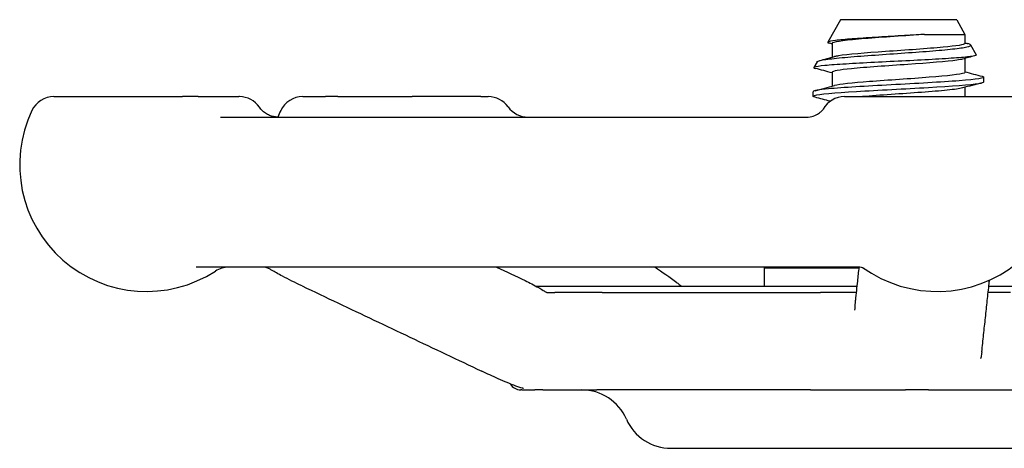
# Model space of a CAD drawing. Header units: inches. Extents: x 36 to 1719, y -84 to 1122.
# Tile 412 of 558: x 1422.35 to 1424.87, y 383.52 to 384.62. Entities that reach past the tile are written whole.
import ezdxf

# ---------------------------------------------------------------- set-up
doc = ezdxf.new("R2010")
doc.units = ezdxf.units.IN
doc.header["$LTSCALE"] = 48
doc.header["$MEASUREMENT"] = 0
doc.layers.add('Visible (ANSI)', color=7, linetype='Continuous', lineweight=30)

msp = doc.modelspace()

# ---------------------------------------------------------------- linework, layer by layer
at = {"layer": 'Visible (ANSI)'}
for p, q in [((1424.44995, 384.62289), (1424.41786, 384.56487)), ((1424.74829, 384.62289), (1424.44995, 384.62289)), ((1424.74829, 384.62289), (1424.76912, 384.58522)), ((1424.66547, 384.58522), (1424.76912, 384.58522)), ((1424.76912, 384.58522), (1424.76912, 384.56196)), ((1424.42912, 384.56196), (1424.42912, 384.52643)), ((1424.78413, 384.55807), (1424.79831, 384.53243)), ((1424.76912, 384.52335), (1424.76912, 384.48782)), ((1424.39019, 384.51482), (1424.382, 384.5)), ((1424.42912, 384.48782), (1424.42912, 384.45229)), ((1424.81787, 384.46335), (1424.81787, 384.47521)), ((1424.76912, 384.44921), (1424.76912, 384.42539)), ((1422.43313, 384.42539), (1422.7628, 384.42539)), ((1422.8034, 384.42539), (1422.7628, 384.42539)), ((1422.8034, 384.42539), (1422.9069, 384.42539)), ((1422.90865, 384.42539), (1422.9069, 384.42539)), ((1423.07121, 384.42539), (1423.12926, 384.42539)), ((1423.16112, 384.42539), (1423.12926, 384.42539)), ((1423.16112, 384.42539), (1423.35174, 384.42539)), ((1423.5281, 384.42539), (1423.35174, 384.42539)), ((1423.5281, 384.42539), (1423.54704, 384.42539)), ((1424.38037, 384.42628), (1424.38037, 384.43814)), ((1424.46062, 384.42539), (1424.46054, 384.42539)), ((1424.46062, 384.42539), (1424.93495, 384.42539)), ((1422.8602, 384.37289), (1424.3629, 384.37289)), ((1424.49287, 383.98789), (1422.79822, 383.98789)), ((1424.25537, 383.98639), (1424.4982, 383.98639)), ((1424.25537, 383.93852), (1424.25537, 383.98639)), ((1424.27428, 383.98639), (1424.27715, 383.98789)), ((1424.49303, 383.93852), (1423.67049, 383.93852)), ((1423.83906, 383.92289), (1423.71776, 383.92289)), ((1423.83906, 383.92289), (1424.39861, 383.92289)), ((1423.83906, 383.92289), (1424.39861, 383.92289)), ((1424.49137, 383.92289), (1424.39861, 383.92289)), ((1424.88622, 383.92289), (1424.82904, 383.92289)), ((1425.53662, 383.93852), (1424.83072, 383.93852)), ((1423.63338, 383.67289), (1423.63037, 383.67289)), ((1423.63338, 383.67289), (1423.66637, 383.67289)), ((1423.68716, 383.67289), (1423.66637, 383.67289)), ((1423.68716, 383.67289), (1423.8251, 383.67289)), ((1424.37325, 383.67289), (1423.8251, 383.67289)), ((1424.37325, 383.67289), (1424.61698, 383.67289)), ((1424.67562, 383.67289), (1424.61698, 383.67289)), ((1424.67562, 383.67289), (1424.91398, 383.67289)), ((1424.0158, 383.52289), (1425.18242, 383.52289))]:
    msp.add_line(p, q, dxfattribs=at)
for centre, radius, start, end in [((1422.43313, 384.36289), 0.0625, 90, 154.62307), ((1422.90865, 384.36289), 0.0625, 34.46729, 90), ((1423.07121, 384.36289), 0.0625, 90, 154.62307), ((1423.54704, 384.36289), 0.0625, 35.45054, 90), ((1424.46055, 384.36289), 0.0625, 90, 151.08084), ((1423.64887, 384.43539), 0.0625, 215.45054, 270), ((1422.6703, 384.25039), 0.325, 154.62307, 302.99589), ((1423.30838, 384.25039), 0.325, 154.62307, 157.8564), ((1424.69778, 384.25039), 0.325, 234.08441, 309.50864), ((1422.88132, 383.92539), 0.0625, 90, 122.99589), ((1423.63037, 383.70414), 0.03125, 210.66159, 270), ((1423.78662, 383.54789), 0.125, 23.57818, 90), ((1424.01575, 383.64789), 0.125, 203.57818, 270)]:
    msp.add_arc(centre, radius, start, end, dxfattribs=at)
for points, knots in [([(1424.66547, 384.58522), (1424.6469, 384.58398), (1424.62692, 384.58275), (1424.584, 384.58017), (1424.56137, 384.57884), (1424.51815, 384.57615), (1424.49801, 384.57482), (1424.46293, 384.57213), (1424.44841, 384.57079), (1424.42703, 384.5681), (1424.42048, 384.56677), (1424.41688, 384.56439), (1424.41806, 384.56337), (1424.42191, 384.56234)], [-4.2480515, -4.2480515, -4.2480515, -4.2480515, -4.0909216, -4.0909216, -3.9177275, -3.9177275, -3.7423694, -3.7423694, -3.5648477, -3.5648477, -3.385163, -3.385163, -3.2453713, -3.2453713, -3.2453713, -3.2453713]), ([(1424.66547, 384.58522), (1424.61671, 384.58155), (1424.55824, 384.57787), (1424.51265, 384.57419), (1424.46705, 384.57052), (1424.43544, 384.56684), (1424.43001, 384.56317), (1424.42942, 384.56276), (1424.42914, 384.56236), (1424.42917, 384.56196)], [13.736211, 13.736211, 13.736211, 13.736211, 14.6708098, 14.6708098, 14.6708098, 15.6053465, 15.6053465, 15.6053465, 15.7079633, 15.7079633, 15.7079633, 15.7079633]), ([(1424.39019, 384.51482), (1424.39031, 384.51503), (1424.39049, 384.51524), (1424.39297, 384.51723), (1424.4004, 384.51901), (1424.4248, 384.52259), (1424.44141, 384.52437), (1424.48157, 384.52796), (1424.50463, 384.52974), (1424.55411, 384.53333), (1424.58001, 384.53511), (1424.63119, 384.53869), (1424.65599, 384.54047), (1424.70122, 384.54406), (1424.72127, 384.54584), (1424.754, 384.54943), (1424.76646, 384.55121), (1424.7822, 384.5548), (1424.78546, 384.55657), (1424.78305, 384.5594), (1424.78067, 384.56041), (1424.77684, 384.56144)], [-2.471323, -2.471323, -2.471323, -2.471323, -2.4471425, -2.4471425, -2.2417348, -2.2417348, -2.0391858, -2.0391858, -1.8394961, -1.8394961, -1.6426663, -1.6426663, -1.4486971, -1.4486971, -1.2575891, -1.2575891, -1.0693429, -1.0693429, -0.8839593, -0.8839593, -0.7797575, -0.7797575, -0.7797575, -0.7797575]), ([(1424.76907, 384.56196), (1424.76884, 384.55868), (1424.74843, 384.55541), (1424.71354, 384.55213), (1424.67437, 384.54846), (1424.61791, 384.54478), (1424.56596, 384.5411), (1424.51402, 384.53743), (1424.46786, 384.53375), (1424.44531, 384.53008), (1424.44102, 384.52938), (1424.4376, 384.52868), (1424.43506, 384.52798)], [12.5663706, 12.5663706, 12.5663706, 12.5663706, 13.3988567, 13.3988567, 13.3988567, 14.3334779, 14.3334779, 14.3334779, 15.268037, 15.268037, 15.268037, 15.445753, 15.445753, 15.445753, 15.445753]), ([(1424.79831, 384.53243), (1424.7989, 384.53136), (1424.79627, 384.5303), (1424.78317, 384.52788), (1424.77095, 384.52655), (1424.738, 384.52386), (1424.71749, 384.52253), (1424.67075, 384.51984), (1424.6449, 384.51851), (1424.59116, 384.51582), (1424.56378, 384.51448), (1424.51107, 384.51179), (1424.48628, 384.51046), (1424.44262, 384.50777), (1424.42425, 384.50644), (1424.39647, 384.50375), (1424.38743, 384.50242), (1424.38083, 384.5), (1424.38141, 384.49894), (1424.38544, 384.49788)], [-1.8294571, -1.8294571, -1.8294571, -1.8294571, -1.6707361, -1.6707361, -1.469445, -1.469445, -1.2659958, -1.2659958, -1.0603886, -1.0603886, -0.8526241, -0.8526241, -0.6427026, -0.6427026, -0.4306244, -0.4306244, -0.2163901, -0.2163901, -0.0441233, -0.0441233, -0.0441233, -0.0441233]), ([(1424.76313, 384.52179), (1424.75981, 384.52088), (1424.75505, 384.51997), (1424.74885, 384.51907), (1424.72378, 384.51539), (1424.67579, 384.51172), (1424.62339, 384.50804), (1424.57099, 384.50437), (1424.51547, 384.50069), (1424.47825, 384.49702), (1424.44717, 384.49395), (1424.42948, 384.49088), (1424.42922, 384.48782)], [19.1117662, 19.1117662, 19.1117662, 19.1117662, 19.3428758, 19.3428758, 19.3428758, 20.2771046, 20.2771046, 20.2771046, 21.2112724, 21.2112724, 21.2112724, 21.9911486, 21.9911486, 21.9911486, 21.9911486]), ([(1424.81321, 384.47763), (1424.81485, 384.47721), (1424.81607, 384.47678), (1424.81684, 384.47635), (1424.82304, 384.4729), (1424.7996, 384.46945), (1424.75462, 384.466), (1424.70963, 384.46255), (1424.64395, 384.4591), (1424.58023, 384.45565), (1424.51652, 384.4522), (1424.45597, 384.44875), (1424.41948, 384.4453), (1424.39421, 384.44292), (1424.38081, 384.44053), (1424.38061, 384.43814)], [18.6439269, 18.6439269, 18.6439269, 18.6439269, 18.7524691, 18.7524691, 18.7524691, 19.6296647, 19.6296647, 19.6296647, 20.5068064, 20.5068064, 20.5068064, 21.3838943, 21.3838943, 21.3838943, 21.9911486, 21.9911486, 21.9911486, 21.9911486]), ([(1424.76902, 384.48782), (1424.76907, 384.4872), (1424.76843, 384.48659), (1424.76705, 384.48597), (1424.75882, 384.4823), (1424.72464, 384.47862), (1424.67769, 384.47495), (1424.63075, 384.47128), (1424.57218, 384.4676), (1424.5246, 384.46393), (1424.48106, 384.46056), (1424.44769, 384.4572), (1424.43496, 384.45384)], [18.8495559, 18.8495559, 18.8495559, 18.8495559, 19.0056553, 19.0056553, 19.0056553, 19.9399062, 19.9399062, 19.9399062, 20.874096, 20.874096, 20.874096, 21.7289383, 21.7289383, 21.7289383, 21.7289383]), ([(1424.3853, 384.42386), (1424.37957, 384.42536), (1424.37888, 384.42686), (1424.38374, 384.42836), (1424.39493, 384.43181), (1424.43532, 384.43526), (1424.49096, 384.43872), (1424.54639, 384.44216), (1424.6159, 384.4456), (1424.67564, 384.44904), (1424.73519, 384.45246), (1424.78393, 384.45589), (1424.80523, 384.45932), (1424.81357, 384.46067), (1424.81764, 384.46201), (1424.81757, 384.46335)], [-28.4799629, -28.4799629, -28.4799629, -28.4799629, -28.0985528, -28.0985528, -28.0985528, -27.2207324, -27.2207324, -27.2207324, -26.3461896, -26.3461896, -26.3461896, -25.4743607, -25.4743607, -25.4743607, -25.1327412, -25.1327412, -25.1327412, -25.1327412]), ([(1424.76299, 384.44765), (1424.75583, 384.44574), (1424.74244, 384.44383), (1424.72369, 384.44191), (1424.68768, 384.43824), (1424.6328, 384.43457), (1424.58021, 384.4309), (1424.55394, 384.42906), (1424.52856, 384.42723), (1424.50643, 384.42539)], [25.3949515, 25.3949515, 25.3949515, 25.3949515, 25.8812012, 25.8812012, 25.8812012, 26.8150062, 26.8150062, 26.8150062, 27.2814663, 27.2814663, 27.2814663, 27.2814663]), ([(1423.00785, 384.37289), (1423.00504, 384.37289), (1423.00202, 384.3731), (1422.99564, 384.37414), (1422.99228, 384.37497), (1422.98541, 384.37741), (1422.9819, 384.37903), (1422.97503, 384.38314), (1422.97167, 384.38563), (1422.96547, 384.39141), (1422.96263, 384.3947), (1422.96018, 384.39826)], [0, 0, 0, 0, 0.02073024, 0.02073024, 0.04146048, 0.04146048, 0.06219072, 0.06219072, 0.08292096, 0.08292096, 0.1036512, 0.1036512, 0.1036512, 0.1036512]), ([(1424.3629, 384.37289), (1424.36951, 384.37289), (1424.37559, 384.37405), (1424.3863, 384.37749), (1424.39062, 384.37983), (1424.39742, 384.38426), (1424.39974, 384.38633), (1424.40309, 384.38961), (1424.40411, 384.39084), (1424.40554, 384.39266), (1424.40586, 384.39318), (1424.40596, 384.39334), (1424.40597, 384.39334), (1424.40597, 384.39334)], [0, 0, 0, 0, 0.01956218, 0.01956218, 0.04214322, 0.04214322, 0.06689766, 0.06689766, 0.09171423, 0.09171423, 0.1193718, 0.1193718, 0.11941348, 0.11941348, 0.11941348, 0.11941348]), ([(1422.97584, 383.98765), (1422.97584, 383.98765), (1422.97581, 383.98765), (1422.97558, 383.98766), (1422.97545, 383.98767), (1422.97505, 383.98769), (1422.97494, 383.9877), (1422.97471, 383.98771), (1422.97463, 383.98771), (1422.97445, 383.98772), (1422.97435, 383.98772), (1422.97413, 383.98773), (1422.97402, 383.98773), (1422.97377, 383.98774), (1422.97364, 383.98774), (1422.97326, 383.98776), (1422.973, 383.98776), (1422.97225, 383.98778), (1422.97179, 383.98779), (1422.96962, 383.98783), (1422.96819, 383.98785), (1422.96515, 383.98787), (1422.96359, 383.98788), (1422.96104, 383.98789), (1422.96006, 383.98789), (1422.95857, 383.98789), (1422.95808, 383.98789), (1422.95719, 383.98789), (1422.95682, 383.98789), (1422.95631, 383.98789), (1422.95626, 383.98789), (1422.9562, 383.98789), (1422.95619, 383.98789), (1422.95617, 383.98789), (1422.95616, 383.98789), (1422.95592, 383.98789), (1422.95568, 383.98789), (1422.95544, 383.98789)], [0.378257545, 0.378257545, 0.378257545, 0.378257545, 0.386657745, 0.386657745, 0.392554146, 0.392554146, 0.394496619, 0.394496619, 0.39546607, 0.39546607, 0.396437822, 0.396437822, 0.397411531, 0.397411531, 0.398384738, 0.398384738, 0.400350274, 0.400350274, 0.404274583, 0.404274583, 0.419969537, 0.419969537, 0.438754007, 0.438754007, 0.450767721, 0.450767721, 0.456774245, 0.456774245, 0.461283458, 0.461283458, 0.461769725, 0.461769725, 0.461830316, 0.461830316, 0.461891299, 0.461891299, 0.463727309, 0.463727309, 0.463727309, 0.463727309]), ([(1423.06938, 383.9397), (1423.05201, 383.94796), (1423.0348, 383.9563), (1423.01383, 383.96743), (1423.00873, 383.97022), (1422.99966, 383.97533), (1422.99564, 383.97766), (1422.98883, 383.98152), (1422.98623, 383.98298), (1422.98241, 383.9849), (1422.98116, 383.98549), (1422.97927, 383.98631), (1422.97855, 383.9866), (1422.9774, 383.98703), (1422.97694, 383.98719), (1422.97591, 383.98753), (1422.97554, 383.98762), (1422.97532, 383.98768)], [0, 0, 0, 0, 0.15497359, 0.15497359, 0.20636211, 0.20636211, 0.24491806, 0.24491806, 0.26745771, 0.26745771, 0.27822563, 0.27822563, 0.28608386, 0.28608386, 0.29389274, 0.29389274, 0.30858895, 0.30858895, 0.30858895, 0.30858895]), ([(1424.48925, 383.90338), (1424.49099, 383.91951), (1424.49272, 383.93564), (1424.49575, 383.96372), (1424.49704, 383.97567), (1424.49833, 383.98762)], [0.77160372, 0.77160372, 0.77160372, 0.77160372, 1.07474202, 1.07474202, 1.29924856, 1.29924856, 1.29924856, 1.29924856]), ([(1424.5107, 383.98464), (1424.51002, 383.98493), (1424.50894, 383.98537), (1424.50553, 383.98638), (1424.50336, 383.98695), (1424.4982, 383.98767), (1424.49581, 383.98789), (1424.49287, 383.98789)], [0.52279542, 0.52279542, 0.52279542, 0.52279542, 0.545370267, 0.545370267, 0.565399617, 0.565399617, 0.577961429, 0.577961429, 0.577961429, 0.577961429]), ([(1423.64176, 383.95315), (1423.65349, 383.94759), (1423.66494, 383.94187), (1423.67989, 383.93305), (1423.6838, 383.93065), (1423.6892, 383.92739), (1423.69068, 383.92651), (1423.69322, 383.92506), (1423.6943, 383.92446), (1423.69587, 383.92363), (1423.69642, 383.92335), (1423.69745, 383.92285), (1423.69789, 383.92265), (1423.69847, 383.92239), (1423.69865, 383.92232), (1423.69885, 383.92224), (1423.69889, 383.92223), (1423.69889, 383.92223)], [0, 0, 0, 0, 0.10474171, 0.10474171, 0.14093521, 0.14093521, 0.15449192, 0.15449192, 0.16471611, 0.16471611, 0.17102308, 0.17102308, 0.17849198, 0.17849198, 0.1854649, 0.1854649, 0.19170635, 0.19170635, 0.19170635, 0.19170635]), ([(1424.03098, 383.94768), (1424.03324, 383.94607), (1424.03612, 383.94408), (1424.04051, 383.94084), (1424.04203, 383.93969), (1424.04353, 383.93852)], [0, 0, 0, 0, 0.033112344, 0.033112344, 0.050501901, 0.050501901, 0.050501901, 0.050501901]), ([(1424.81264, 383.77069), (1424.81421, 383.78526), (1424.81578, 383.79983), (1424.81892, 383.82899), (1424.8205, 383.84357), (1424.82364, 383.87274), (1424.82521, 383.88732), (1424.82835, 383.9165), (1424.82992, 383.93109), (1424.83182, 383.94866), (1424.83214, 383.95163), (1424.83246, 383.95461)], [0.7332962, 0.7332962, 0.7332962, 0.7332962, 1.0071895, 1.0071895, 1.2810829, 1.2810829, 1.5549762, 1.5549762, 1.8288696, 1.8288696, 1.8847241, 1.8847241, 1.8847241, 1.8847241]), ([(1423.06938, 383.9397), (1423.1001, 383.92511), (1423.13082, 383.91051), (1423.19226, 383.88133), (1423.22299, 383.86674), (1423.28443, 383.83756), (1423.31516, 383.82297), (1423.37661, 383.7938), (1423.40734, 383.77922), (1423.46881, 383.75007), (1423.49954, 383.73549), (1423.53027, 383.72092)], [0.9601047, 0.9601047, 0.9601047, 0.9601047, 1.233998, 1.233998, 1.5078914, 1.5078914, 1.7817848, 1.7817848, 2.0556781, 2.0556781, 2.3295715, 2.3295715, 2.3295715, 2.3295715]), ([(1423.69704, 383.92305), (1423.69728, 383.92304), (1423.69752, 383.92303), (1423.69843, 383.92301), (1423.69909, 383.92299), (1423.70041, 383.92297), (1423.70108, 383.92296), (1423.70357, 383.92293), (1423.7053, 383.92292), (1423.70871, 383.9229), (1423.71038, 383.9229), (1423.7129, 383.92289), (1423.71373, 383.92289), (1423.71521, 383.92289), (1423.71584, 383.92289), (1423.71661, 383.92289), (1423.7167, 383.92289), (1423.71682, 383.92289), (1423.71684, 383.92289), (1423.71688, 383.92289), (1423.7169, 383.92289), (1423.71693, 383.92289), (1423.71694, 383.92289), (1423.71722, 383.92289), (1423.71748, 383.92289), (1423.71774, 383.92289)], [0.287281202, 0.287281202, 0.287281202, 0.287281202, 0.289064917, 0.289064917, 0.294371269, 0.294371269, 0.300336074, 0.300336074, 0.316953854, 0.316953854, 0.333382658, 0.333382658, 0.341579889, 0.341579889, 0.347730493, 0.347730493, 0.348500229, 0.348500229, 0.348663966, 0.348663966, 0.348829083, 0.348829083, 0.348913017, 0.348913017, 0.351147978, 0.351147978, 0.351147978, 0.351147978]), ([(1424.48731, 383.87737), (1424.48731, 383.87737), (1424.48731, 383.87737), (1424.48731, 383.87739), (1424.48733, 383.87759), (1424.48739, 383.87849), (1424.48744, 383.87944), (1424.48759, 383.88195), (1424.48768, 383.88362), (1424.48792, 383.88753), (1424.48806, 383.88978), (1424.48842, 383.89487), (1424.48867, 383.89776), (1424.48901, 383.90116), (1424.48909, 383.90198), (1424.4892, 383.90294), (1424.48922, 383.90317), (1424.48925, 383.90338)], [0.39505215, 0.39505215, 0.39505215, 0.39505215, 0.39558435, 0.39558435, 0.40525064, 0.40525064, 0.42132108, 0.42132108, 0.44262059, 0.44262059, 0.47100407, 0.47100407, 0.50890401, 0.50890401, 0.52153513, 0.52153513, 0.52574122, 0.52574122, 0.52574122, 0.52574122]), ([(1424.81264, 383.77069), (1424.81253, 383.76973), (1424.81239, 383.7684), (1424.81197, 383.76504), (1424.81165, 383.7628), (1424.81091, 383.75869), (1424.81052, 383.75683), (1424.81002, 383.75457), (1424.80986, 383.75386), (1424.80972, 383.7532), (1424.80969, 383.75305), (1424.80967, 383.75299), (1424.80967, 383.75298), (1424.80967, 383.75298)], [0, 0, 0, 0, 0.018818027, 0.018818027, 0.042443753, 0.042443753, 0.063358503, 0.063358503, 0.07651892, 0.07651892, 0.08373261, 0.08373261, 0.085554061, 0.085554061, 0.085554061, 0.085554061]), ([(1423.63721, 383.6764), (1423.63721, 383.6764), (1423.63718, 383.67641), (1423.63699, 383.67646), (1423.63687, 383.67649), (1423.63656, 383.67658), (1423.63643, 383.67661), (1423.63612, 383.6767), (1423.63593, 383.67675), (1423.63551, 383.67687), (1423.63527, 383.67693), (1423.63455, 383.67714), (1423.63404, 383.67728), (1423.63169, 383.67795), (1423.62999, 383.67847), (1423.62492, 383.68009), (1423.6215, 383.68128), (1423.61079, 383.68522), (1423.6032, 383.68828), (1423.58797, 383.69464), (1423.5802, 383.69801), (1423.55805, 383.70784), (1423.544, 383.71442), (1423.53027, 383.72092)], [0.55023146, 0.55023146, 0.55023146, 0.55023146, 0.55573291, 0.55573291, 0.55952642, 0.55952642, 0.56142381, 0.56142381, 0.56333702, 0.56333702, 0.56525245, 0.56525245, 0.56911754, 0.56911754, 0.58443949, 0.58443949, 0.61464372, 0.61464372, 0.67607817, 0.67607817, 0.74039961, 0.74039961, 0.86273742, 0.86273742, 0.86273742, 0.86273742])]:
    msp.add_open_spline(points, degree=3, knots=knots, dxfattribs=at)
for points in [[(1424.42912, 384.56042), (1424.42672, 384.56106), (1424.42432, 384.5617), (1424.42191, 384.56234)], [(1424.76912, 384.5635), (1424.77169, 384.56281), (1424.77427, 384.56212), (1424.77684, 384.56144)], [(1424.39669, 384.5178), (1424.40944, 384.52118), (1424.42219, 384.52457), (1424.43493, 384.52798)], [(1424.79459, 384.53012), (1424.78416, 384.52736), (1424.77373, 384.52458), (1424.76331, 384.52179)], [(1424.42912, 384.48628), (1424.41457, 384.49017), (1424.4, 384.49403), (1424.38544, 384.49788)], [(1424.76912, 384.48936), (1424.78383, 384.48543), (1424.79854, 384.48152), (1424.81326, 384.47763)], [(1424.38498, 384.44056), (1424.40164, 384.44497), (1424.41829, 384.44938), (1424.43493, 384.45384)], [(1424.81326, 384.46093), (1424.7966, 384.45653), (1424.77995, 384.45211), (1424.76331, 384.44765)], [(1424.42391, 384.41353), (1424.41094, 384.41699), (1424.39796, 384.42043), (1424.38498, 384.42386)], [(1423.56851, 383.98789), (1423.59292, 383.97631), (1423.61734, 383.96473), (1423.64176, 383.95315)], [(1424.03098, 383.94768), (1424.01207, 383.96108), (1423.99315, 383.97448), (1423.97424, 383.98789)]]:
    msp.add_open_spline(points, degree=3, dxfattribs=at)

doc.saveas('drawing.dxf')
